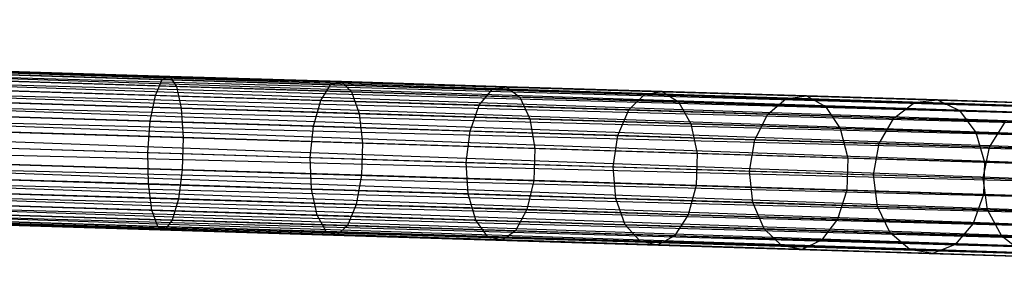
# Model space of a CAD drawing. Extents: x -102 to 102, y -101 to 102.
# Tile 369 of 481: x 65.14 to 77.88, y -3.47 to -0.33. Entities that reach past the tile are written whole.
import ezdxf

# ---------------------------------------------------------------- set-up
doc = ezdxf.new("R2010")
doc.units = 0
doc.header["$LTSCALE"] = 25.4
doc.layers.get('0').update_dxf_attribs({"linetype": 'CONTINUOUS'})

# ---------------------------------------------------------------- blocks, each defined once
blk = doc.blocks.new('NL2500011659_STL')
at = {"color": 0}
for p, q in [((80.656, -1.48, -7.395), (43.292, -0.372, -7.191)), ((43.292, -0.372, -7.191), (80.652, -1.609, -7)), ((43.292, -0.372, -7.191), (80.652, -1.609, -7)), ((80.656, -1.48, -7.395), (43.292, -0.372, -7.191)), ((43.292, -0.372, -7.809), (80.655, -1.524, -7.809)), ((43.292, -0.372, -7.809), (80.655, -1.524, -7.809)), ((43.293, -0.329, -7.395), (80.656, -1.48, -7.395)), ((43.293, -0.329, -7.605), (80.656, -1.48, -7.395)), ((80.655, -1.524, -7.809), (43.293, -0.329, -7.605)), ((43.293, -0.329, -7.605), (80.656, -1.48, -7.395)), ((43.293, -0.329, -7.395), (80.656, -1.48, -7.395)), ((80.655, -1.524, -7.809), (43.293, -0.329, -7.605)), ((43.289, -0.457, -7), (80.652, -1.609, -7)), ((43.289, -0.457, -7), (80.652, -1.609, -7)), ((80.648, -1.731, -8.169), (43.289, -0.457, -8)), ((43.289, -0.457, -8), (80.655, -1.524, -7.809)), ((43.289, -0.457, -8), (80.655, -1.524, -7.809)), ((80.648, -1.731, -8.169), (43.289, -0.457, -8)), ((80.652, -1.609, -7), (43.285, -0.58, -6.831)), ((43.285, -0.58, -6.831), (80.644, -1.887, -6.691)), ((43.285, -0.58, -6.831), (80.644, -1.887, -6.691)), ((80.652, -1.609, -7), (43.285, -0.58, -6.831)), ((43.285, -0.58, -8.169), (80.648, -1.731, -8.169)), ((43.285, -0.58, -8.169), (80.648, -1.731, -8.169)), ((43.28, -0.736, -6.691), (80.644, -1.887, -6.691)), ((43.28, -0.736, -6.691), (80.644, -1.887, -6.691)), ((80.638, -2.068, -8.414), (43.28, -0.736, -8.309)), ((43.28, -0.736, -8.309), (80.648, -1.731, -8.169)), ((43.28, -0.736, -8.309), (80.648, -1.731, -8.169)), ((80.638, -2.068, -8.414), (43.28, -0.736, -8.309)), ((80.644, -1.887, -6.691), (43.275, -0.917, -6.586)), ((43.275, -0.917, -6.586), (80.632, -2.266, -6.522)), ((43.275, -0.917, -6.586), (80.632, -2.266, -6.522)), ((80.644, -1.887, -6.691), (43.275, -0.917, -6.586)), ((43.275, -0.917, -8.414), (80.638, -2.068, -8.414)), ((43.275, -0.917, -8.414), (80.638, -2.068, -8.414)), ((67.083, -1.062, -307.071), (64.799, -0.992, -307.471)), ((67.083, -1.062, -307.071), (64.799, -0.992, -307.471)), ((43.269, -1.115, -6.522), (80.632, -2.266, -6.522)), ((43.269, -1.115, -6.522), (80.632, -2.266, -6.522)), ((43.269, -1.115, -8.478), (80.626, -2.474, -8.5)), ((43.269, -1.115, -8.478), (80.626, -2.474, -8.5)), ((43.269, -1.115, -8.478), (80.638, -2.068, -8.414)), ((43.269, -1.115, -8.478), (80.638, -2.068, -8.414)), ((66.987, -1.103, -306.668), (64.75, -1.034, -307.06)), ((66.987, -1.103, -306.668), (64.75, -1.034, -307.06)), ((67.17, -1.193, -307.456), (64.84, -1.121, -307.863)), ((67.17, -1.193, -307.456), (64.84, -1.121, -307.863)), ((66.898, -1.308, -306.318), (66.987, -1.103, -306.668)), ((66.898, -1.308, -306.318), (66.987, -1.103, -306.668)), ((66.987, -1.103, -306.668), (67.083, -1.062, -307.071)), ((66.987, -1.103, -306.668), (67.083, -1.062, -307.071)), ((69.164, -1.17, -306.021), (66.987, -1.103, -306.668)), ((69.164, -1.17, -306.021), (66.987, -1.103, -306.668)), ((67.083, -1.062, -307.071), (67.17, -1.193, -307.456)), ((69.306, -1.13, -306.41), (67.083, -1.062, -307.071)), ((69.306, -1.13, -306.41), (67.083, -1.062, -307.071)), ((67.083, -1.062, -307.071), (67.17, -1.193, -307.456)), ((69.164, -1.17, -306.021), (69.306, -1.13, -306.41)), ((69.164, -1.17, -306.021), (69.306, -1.13, -306.41)), ((69.306, -1.13, -306.41), (69.436, -1.263, -306.782)), ((71.438, -1.196, -305.498), (69.306, -1.13, -306.41)), ((71.438, -1.196, -305.498), (69.306, -1.13, -306.41)), ((69.306, -1.13, -306.41), (69.436, -1.263, -306.782)), ((66.898, -1.308, -306.318), (64.702, -1.24, -306.702)), ((66.898, -1.308, -306.318), (64.702, -1.24, -306.702)), ((67.17, -1.193, -307.456), (67.232, -1.474, -307.757)), ((69.436, -1.263, -306.782), (67.17, -1.193, -307.456)), ((69.436, -1.263, -306.782), (67.17, -1.193, -307.456)), ((67.17, -1.193, -307.456), (67.232, -1.474, -307.757)), ((69.036, -1.374, -305.683), (69.164, -1.17, -306.021)), ((69.036, -1.374, -305.683), (69.164, -1.17, -306.021)), ((71.253, -1.234, -305.128), (69.164, -1.17, -306.021)), ((71.253, -1.234, -305.128), (69.164, -1.17, -306.021)), ((69.436, -1.263, -306.782), (69.533, -1.544, -307.073)), ((71.61, -1.33, -305.852), (69.436, -1.263, -306.782)), ((71.61, -1.33, -305.852), (69.436, -1.263, -306.782)), ((69.436, -1.263, -306.782), (69.533, -1.544, -307.073)), ((71.086, -1.437, -304.806), (71.253, -1.234, -305.128)), ((71.086, -1.437, -304.806), (71.253, -1.234, -305.128)), ((71.253, -1.234, -305.128), (71.438, -1.196, -305.498)), ((71.253, -1.234, -305.128), (71.438, -1.196, -305.498)), ((73.224, -1.295, -304), (71.253, -1.234, -305.128)), ((73.224, -1.295, -304), (71.253, -1.234, -305.128)), ((71.438, -1.196, -305.498), (71.61, -1.33, -305.852)), ((73.451, -1.258, -304.346), (71.438, -1.196, -305.498)), ((73.451, -1.258, -304.346), (71.438, -1.196, -305.498)), ((71.438, -1.196, -305.498), (71.61, -1.33, -305.852)), ((73.224, -1.295, -304), (73.451, -1.258, -304.346)), ((73.224, -1.295, -304), (73.451, -1.258, -304.346)), ((73.451, -1.258, -304.346), (73.663, -1.393, -304.678)), ((75.318, -1.316, -302.97), (73.451, -1.258, -304.346)), ((75.318, -1.316, -302.97), (73.451, -1.258, -304.346)), ((73.451, -1.258, -304.346), (73.663, -1.393, -304.678)), ((43.262, -1.323, -6.5), (80.626, -2.474, -6.5)), ((43.262, -1.323, -6.5), (80.626, -2.474, -6.5)), ((43.262, -1.323, -8.5), (80.626, -2.474, -8.5)), ((43.262, -1.323, -8.5), (80.626, -2.474, -8.5)), ((66.832, -1.642, -306.08), (66.898, -1.308, -306.318)), ((66.832, -1.642, -306.08), (66.898, -1.308, -306.318)), ((69.036, -1.374, -305.683), (66.898, -1.308, -306.318)), ((69.036, -1.374, -305.683), (66.898, -1.308, -306.318)), ((68.942, -1.707, -305.453), (69.036, -1.374, -305.683)), ((68.942, -1.707, -305.453), (69.036, -1.374, -305.683)), ((71.086, -1.437, -304.806), (69.036, -1.374, -305.683)), ((71.086, -1.437, -304.806), (69.036, -1.374, -305.683)), ((71.61, -1.33, -305.852), (71.739, -1.612, -306.129)), ((73.663, -1.393, -304.678), (71.61, -1.33, -305.852)), ((73.663, -1.393, -304.678), (71.61, -1.33, -305.852)), ((71.61, -1.33, -305.852), (71.739, -1.612, -306.129)), ((73.021, -1.496, -303.698), (73.224, -1.295, -304)), ((73.021, -1.496, -303.698), (73.224, -1.295, -304)), ((75.052, -1.351, -302.652), (73.224, -1.295, -304)), ((75.052, -1.351, -302.652), (73.224, -1.295, -304)), ((73.663, -1.393, -304.678), (73.823, -1.677, -304.937)), ((75.566, -1.452, -303.274), (73.663, -1.393, -304.678)), ((75.566, -1.452, -303.274), (73.663, -1.393, -304.678)), ((73.663, -1.393, -304.678), (73.823, -1.677, -304.937)), ((74.816, -1.552, -302.375), (75.052, -1.351, -302.652)), ((74.816, -1.552, -302.375), (75.052, -1.351, -302.652)), ((75.052, -1.351, -302.652), (75.318, -1.316, -302.97)), ((75.052, -1.351, -302.652), (75.318, -1.316, -302.97)), ((76.714, -1.402, -301.102), (75.052, -1.351, -302.652)), ((76.714, -1.402, -301.102), (75.052, -1.351, -302.652)), ((75.318, -1.316, -302.97), (75.566, -1.452, -303.274)), ((77.014, -1.368, -301.388), (75.318, -1.316, -302.97)), ((77.014, -1.368, -301.388), (75.318, -1.316, -302.97)), ((75.318, -1.316, -302.97), (75.566, -1.452, -303.274)), ((76.714, -1.402, -301.102), (77.014, -1.368, -301.388)), ((76.714, -1.402, -301.102), (77.014, -1.368, -301.388)), ((77.014, -1.368, -301.388), (77.296, -1.505, -301.661)), ((78.516, -1.414, -299.621), (77.014, -1.368, -301.388)), ((78.516, -1.414, -299.621), (77.014, -1.368, -301.388)), ((77.014, -1.368, -301.388), (77.296, -1.505, -301.661)), ((67.232, -1.474, -307.757), (64.867, -1.401, -308.17)), ((67.232, -1.474, -307.757), (64.867, -1.401, -308.17)), ((67.232, -1.474, -307.757), (67.259, -1.854, -307.921)), ((69.533, -1.544, -307.073), (67.232, -1.474, -307.757)), ((69.533, -1.544, -307.073), (67.232, -1.474, -307.757)), ((67.232, -1.474, -307.757), (67.259, -1.854, -307.921)), ((70.967, -1.77, -304.587), (71.086, -1.437, -304.806)), ((70.967, -1.77, -304.587), (71.086, -1.437, -304.806)), ((73.021, -1.496, -303.698), (71.086, -1.437, -304.806)), ((73.021, -1.496, -303.698), (71.086, -1.437, -304.806)), ((72.878, -1.829, -303.493), (73.021, -1.496, -303.698)), ((72.878, -1.829, -303.493), (73.021, -1.496, -303.698)), ((74.816, -1.552, -302.375), (73.021, -1.496, -303.698)), ((74.816, -1.552, -302.375), (73.021, -1.496, -303.698)), ((75.566, -1.452, -303.274), (75.755, -1.736, -303.512)), ((77.296, -1.505, -301.661), (75.566, -1.452, -303.274)), ((77.296, -1.505, -301.661), (75.566, -1.452, -303.274)), ((75.566, -1.452, -303.274), (75.755, -1.736, -303.512)), ((76.447, -1.602, -300.853), (76.714, -1.402, -301.102)), ((76.447, -1.602, -300.853), (76.714, -1.402, -301.102)), ((78.185, -1.448, -299.371), (76.714, -1.402, -301.102)), ((78.185, -1.448, -299.371), (76.714, -1.402, -301.102)), ((77.296, -1.505, -301.661), (77.51, -1.79, -301.875)), ((78.828, -1.552, -299.859), (77.296, -1.505, -301.661)), ((78.828, -1.552, -299.859), (77.296, -1.505, -301.661)), ((77.296, -1.505, -301.661), (77.51, -1.79, -301.875)), ((80.613, -2.881, -8.414), (43.256, -1.531, -8.478)), ((43.256, -1.531, -8.478), (80.626, -2.474, -8.5)), ((80.613, -2.881, -8.414), (43.256, -1.531, -8.478)), ((43.256, -1.531, -6.522), (80.619, -2.682, -6.522)), ((43.256, -1.531, -6.522), (80.619, -2.682, -6.522)), ((43.256, -1.531, -8.478), (80.626, -2.474, -8.5)), ((66.832, -1.642, -306.08), (64.664, -1.576, -306.459)), ((66.832, -1.642, -306.08), (64.664, -1.576, -306.459)), ((66.8, -2.048, -305.996), (66.832, -1.642, -306.08)), ((66.8, -2.048, -305.996), (66.832, -1.642, -306.08)), ((68.942, -1.707, -305.453), (66.832, -1.642, -306.08)), ((68.942, -1.707, -305.453), (66.832, -1.642, -306.08)), ((69.533, -1.544, -307.073), (69.578, -1.926, -307.232)), ((71.739, -1.612, -306.129), (69.533, -1.544, -307.073)), ((71.739, -1.612, -306.129), (69.533, -1.544, -307.073)), ((69.533, -1.544, -307.073), (69.578, -1.926, -307.232)), ((71.739, -1.612, -306.129), (71.803, -1.994, -306.28)), ((73.823, -1.677, -304.937), (71.739, -1.612, -306.129)), ((73.823, -1.677, -304.937), (71.739, -1.612, -306.129)), ((71.739, -1.612, -306.129), (71.803, -1.994, -306.28)), ((74.65, -1.883, -302.187), (74.816, -1.552, -302.375)), ((74.65, -1.883, -302.187), (74.816, -1.552, -302.375)), ((76.447, -1.602, -300.853), (74.816, -1.552, -302.375)), ((76.447, -1.602, -300.853), (74.816, -1.552, -302.375)), ((76.26, -1.933, -300.685), (76.447, -1.602, -300.853)), ((76.26, -1.933, -300.685), (76.447, -1.602, -300.853)), ((77.891, -1.647, -299.154), (76.447, -1.602, -300.853)), ((77.891, -1.647, -299.154), (76.447, -1.602, -300.853)), ((77.686, -1.977, -299.007), (77.891, -1.647, -299.154)), ((77.686, -1.977, -299.007), (77.891, -1.647, -299.154)), ((43.25, -1.73, -8.414), (80.613, -2.881, -8.414)), ((43.25, -1.73, -8.414), (80.613, -2.881, -8.414)), ((80.619, -2.682, -6.522), (43.25, -1.73, -6.586)), ((43.25, -1.73, -6.586), (80.607, -3.062, -6.691)), ((43.25, -1.73, -6.586), (80.607, -3.062, -6.691)), ((80.619, -2.682, -6.522), (43.25, -1.73, -6.586)), ((67.259, -1.854, -307.921), (64.875, -1.781, -308.338)), ((67.259, -1.854, -307.921), (64.875, -1.781, -308.338)), ((68.901, -2.113, -305.372), (68.942, -1.707, -305.453)), ((68.901, -2.113, -305.372), (68.942, -1.707, -305.453)), ((70.967, -1.77, -304.587), (68.942, -1.707, -305.453)), ((70.967, -1.77, -304.587), (68.942, -1.707, -305.453)), ((70.916, -2.175, -304.509), (70.967, -1.77, -304.587)), ((70.916, -2.175, -304.509), (70.967, -1.77, -304.587)), ((72.878, -1.829, -303.493), (70.967, -1.77, -304.587)), ((72.878, -1.829, -303.493), (70.967, -1.77, -304.587)), ((73.823, -1.677, -304.937), (73.903, -2.059, -305.078)), ((75.755, -1.736, -303.512), (73.823, -1.677, -304.937)), ((75.755, -1.736, -303.512), (73.823, -1.677, -304.937)), ((73.823, -1.677, -304.937), (73.903, -2.059, -305.078)), ((75.755, -1.736, -303.512), (75.851, -2.119, -303.642)), ((77.51, -1.79, -301.875), (75.755, -1.736, -303.512)), ((77.51, -1.79, -301.875), (75.755, -1.736, -303.512)), ((75.755, -1.736, -303.512), (75.851, -2.119, -303.642)), ((67.259, -1.854, -307.921), (67.246, -2.27, -307.921)), ((67.259, -1.854, -307.921), (67.246, -2.27, -307.921)), ((69.578, -1.926, -307.232), (67.259, -1.854, -307.921)), ((69.578, -1.926, -307.232), (67.259, -1.854, -307.921)), ((72.818, -2.234, -303.421), (72.878, -1.829, -303.493)), ((72.818, -2.234, -303.421), (72.878, -1.829, -303.493)), ((74.65, -1.883, -302.187), (72.878, -1.829, -303.493)), ((74.65, -1.883, -302.187), (72.878, -1.829, -303.493)), ((74.582, -2.288, -302.12), (74.65, -1.883, -302.187)), ((74.582, -2.288, -302.12), (74.65, -1.883, -302.187)), ((76.26, -1.933, -300.685), (74.65, -1.883, -302.187)), ((76.26, -1.933, -300.685), (74.65, -1.883, -302.187)), ((77.51, -1.79, -301.875), (77.621, -2.174, -301.991)), ((79.065, -1.838, -300.045), (77.51, -1.79, -301.875)), ((79.065, -1.838, -300.045), (77.51, -1.79, -301.875)), ((77.51, -1.79, -301.875), (77.621, -2.174, -301.991)), ((80.603, -3.217, -8.169), (43.244, -1.911, -8.309)), ((43.244, -1.911, -8.309), (80.613, -2.881, -8.414)), ((43.244, -1.911, -8.309), (80.613, -2.881, -8.414)), ((80.603, -3.217, -8.169), (43.244, -1.911, -8.309)), ((43.244, -1.911, -6.691), (80.607, -3.062, -6.691)), ((43.244, -1.911, -6.691), (80.607, -3.062, -6.691)), ((64.641, -1.982, -306.374), (66.8, -2.048, -305.996)), ((64.641, -1.982, -306.374), (66.8, -2.048, -305.996)), ((69.578, -1.926, -307.232), (69.565, -2.341, -307.232)), ((69.578, -1.926, -307.232), (69.565, -2.341, -307.232)), ((71.803, -1.994, -306.28), (69.578, -1.926, -307.232)), ((71.803, -1.994, -306.28), (69.578, -1.926, -307.232)), ((71.803, -1.994, -306.28), (71.79, -2.41, -306.28)), ((71.803, -1.994, -306.28), (71.79, -2.41, -306.28)), ((73.903, -2.059, -305.078), (71.803, -1.994, -306.28)), ((73.903, -2.059, -305.078), (71.803, -1.994, -306.28)), ((76.185, -2.337, -300.625), (76.26, -1.933, -300.685)), ((76.185, -2.337, -300.625), (76.26, -1.933, -300.685)), ((77.686, -1.977, -299.007), (76.26, -1.933, -300.685)), ((77.686, -1.977, -299.007), (76.26, -1.933, -300.685)), ((77.605, -2.381, -298.955), (77.686, -1.977, -299.007)), ((77.605, -2.381, -298.955), (77.686, -1.977, -299.007)), ((78.91, -2.014, -297.176), (77.686, -1.977, -299.007)), ((78.91, -2.014, -297.176), (77.686, -1.977, -299.007)), ((43.239, -2.066, -8.169), (80.603, -3.217, -8.169)), ((43.239, -2.066, -8.169), (80.603, -3.217, -8.169)), ((80.607, -3.062, -6.691), (43.239, -2.066, -6.831)), ((43.239, -2.066, -6.831), (80.599, -3.34, -7)), ((43.239, -2.066, -6.831), (80.599, -3.34, -7)), ((80.607, -3.062, -6.691), (43.239, -2.066, -6.831)), ((66.807, -2.455, -306.08), (66.8, -2.048, -305.996)), ((66.8, -2.048, -305.996), (68.901, -2.113, -305.372)), ((66.8, -2.048, -305.996), (68.901, -2.113, -305.372)), ((66.807, -2.455, -306.08), (66.8, -2.048, -305.996)), ((68.917, -2.52, -305.453), (68.901, -2.113, -305.372)), ((68.901, -2.113, -305.372), (70.916, -2.175, -304.509)), ((68.901, -2.113, -305.372), (70.916, -2.175, -304.509)), ((68.917, -2.52, -305.453), (68.901, -2.113, -305.372)), ((73.903, -2.059, -305.078), (73.891, -2.475, -305.078)), ((73.903, -2.059, -305.078), (73.891, -2.475, -305.078)), ((75.851, -2.119, -303.642), (73.903, -2.059, -305.078)), ((75.851, -2.119, -303.642), (73.903, -2.059, -305.078)), ((75.851, -2.119, -303.642), (75.838, -2.535, -303.642)), ((75.851, -2.119, -303.642), (75.838, -2.535, -303.642)), ((77.621, -2.174, -301.991), (75.851, -2.119, -303.642)), ((77.621, -2.174, -301.991), (75.851, -2.119, -303.642)), ((43.233, -2.274, -7.809), (80.596, -3.425, -7.809)), ((43.233, -2.274, -7.809), (80.596, -3.425, -7.809)), ((80.599, -3.34, -7), (43.233, -2.274, -7.191)), ((43.233, -2.274, -7.191), (80.595, -3.468, -7.395)), ((43.233, -2.274, -7.191), (80.595, -3.468, -7.395)), ((80.599, -3.34, -7), (43.233, -2.274, -7.191)), ((80.596, -3.425, -7.809), (43.236, -2.189, -8)), ((43.236, -2.189, -8), (80.603, -3.217, -8.169)), ((43.236, -2.189, -8), (80.603, -3.217, -8.169)), ((80.596, -3.425, -7.809), (43.236, -2.189, -8)), ((43.236, -2.189, -7), (80.599, -3.34, -7)), ((43.236, -2.189, -7), (80.599, -3.34, -7)), ((67.246, -2.27, -307.921), (64.862, -2.197, -308.338)), ((67.246, -2.27, -307.921), (64.862, -2.197, -308.338)), ((67.246, -2.27, -307.921), (67.195, -2.649, -307.757)), ((67.246, -2.27, -307.921), (67.195, -2.649, -307.757)), ((69.565, -2.341, -307.232), (67.246, -2.27, -307.921)), ((69.565, -2.341, -307.232), (67.246, -2.27, -307.921)), ((70.942, -2.583, -304.587), (70.916, -2.175, -304.509)), ((70.916, -2.175, -304.509), (72.818, -2.234, -303.421)), ((70.916, -2.175, -304.509), (72.818, -2.234, -303.421)), ((70.942, -2.583, -304.587), (70.916, -2.175, -304.509)), ((72.852, -2.642, -303.493), (72.818, -2.234, -303.421)), ((72.818, -2.234, -303.421), (74.582, -2.288, -302.12)), ((72.818, -2.234, -303.421), (74.582, -2.288, -302.12)), ((72.852, -2.642, -303.493), (72.818, -2.234, -303.421)), ((74.625, -2.696, -302.187), (74.582, -2.288, -302.12)), ((74.582, -2.288, -302.12), (76.185, -2.337, -300.625)), ((74.582, -2.288, -302.12), (76.185, -2.337, -300.625)), ((74.625, -2.696, -302.187), (74.582, -2.288, -302.12)), ((77.621, -2.174, -301.991), (77.608, -2.589, -301.991)), ((77.621, -2.174, -301.991), (77.608, -2.589, -301.991)), ((79.189, -2.222, -300.147), (77.621, -2.174, -301.991)), ((79.189, -2.222, -300.147), (77.621, -2.174, -301.991)), ((80.595, -3.468, -7.395), (43.232, -2.317, -7.605)), ((43.232, -2.317, -7.395), (80.595, -3.468, -7.395)), ((80.595, -3.468, -7.395), (43.232, -2.317, -7.605)), ((43.232, -2.317, -7.605), (80.596, -3.425, -7.809)), ((43.232, -2.317, -7.605), (80.596, -3.425, -7.809)), ((43.232, -2.317, -7.395), (80.595, -3.468, -7.395)), ((66.807, -2.455, -306.08), (64.638, -2.389, -306.459)), ((66.807, -2.455, -306.08), (64.638, -2.389, -306.459)), ((69.565, -2.341, -307.232), (69.496, -2.719, -307.073)), ((69.565, -2.341, -307.232), (69.496, -2.719, -307.073)), ((71.79, -2.41, -306.28), (69.565, -2.341, -307.232)), ((71.79, -2.41, -306.28), (69.565, -2.341, -307.232)), ((71.79, -2.41, -306.28), (71.703, -2.787, -306.129)), ((71.79, -2.41, -306.28), (71.703, -2.787, -306.129)), ((73.891, -2.475, -305.078), (71.79, -2.41, -306.28)), ((73.891, -2.475, -305.078), (71.79, -2.41, -306.28)), ((76.235, -2.746, -300.685), (76.185, -2.337, -300.625)), ((76.185, -2.337, -300.625), (77.605, -2.381, -298.955)), ((76.185, -2.337, -300.625), (77.605, -2.381, -298.955)), ((76.235, -2.746, -300.685), (76.185, -2.337, -300.625)), ((77.661, -2.79, -299.007), (77.605, -2.381, -298.955)), ((77.605, -2.381, -298.955), (78.823, -2.419, -297.132)), ((77.605, -2.381, -298.955), (78.823, -2.419, -297.132)), ((77.661, -2.79, -299.007), (77.605, -2.381, -298.955)), ((66.853, -2.793, -306.318), (66.807, -2.455, -306.08)), ((68.917, -2.52, -305.453), (66.807, -2.455, -306.08)), ((66.853, -2.793, -306.318), (66.807, -2.455, -306.08)), ((68.917, -2.52, -305.453), (66.807, -2.455, -306.08)), ((68.99, -2.859, -305.683), (68.917, -2.52, -305.453)), ((70.942, -2.583, -304.587), (68.917, -2.52, -305.453)), ((68.99, -2.859, -305.683), (68.917, -2.52, -305.453)), ((70.942, -2.583, -304.587), (68.917, -2.52, -305.453)), ((73.891, -2.475, -305.078), (73.787, -2.852, -304.937)), ((73.891, -2.475, -305.078), (73.787, -2.852, -304.937)), ((75.838, -2.535, -303.642), (73.891, -2.475, -305.078)), ((75.838, -2.535, -303.642), (73.891, -2.475, -305.078)), ((75.838, -2.535, -303.642), (75.719, -2.911, -303.512)), ((75.838, -2.535, -303.642), (75.719, -2.911, -303.512)), ((77.608, -2.589, -301.991), (75.838, -2.535, -303.642)), ((77.608, -2.589, -301.991), (75.838, -2.535, -303.642)), ((67.195, -2.649, -307.757), (64.831, -2.576, -308.17)), ((67.195, -2.649, -307.757), (64.831, -2.576, -308.17)), ((67.195, -2.649, -307.757), (67.116, -2.924, -307.456)), ((67.195, -2.649, -307.757), (67.116, -2.924, -307.456)), ((69.496, -2.719, -307.073), (67.195, -2.649, -307.757)), ((69.496, -2.719, -307.073), (67.195, -2.649, -307.757)), ((71.04, -2.922, -304.806), (70.942, -2.583, -304.587)), ((72.852, -2.642, -303.493), (70.942, -2.583, -304.587)), ((71.04, -2.922, -304.806), (70.942, -2.583, -304.587)), ((72.852, -2.642, -303.493), (70.942, -2.583, -304.587)), ((72.975, -2.982, -303.698), (72.852, -2.642, -303.493)), ((74.625, -2.696, -302.187), (72.852, -2.642, -303.493)), ((72.975, -2.982, -303.698), (72.852, -2.642, -303.493)), ((74.625, -2.696, -302.187), (72.852, -2.642, -303.493)), ((77.608, -2.589, -301.991), (77.474, -2.965, -301.875)), ((77.608, -2.589, -301.991), (77.474, -2.965, -301.875)), ((79.176, -2.638, -300.147), (77.608, -2.589, -301.991)), ((79.176, -2.638, -300.147), (77.608, -2.589, -301.991)), ((66.853, -2.793, -306.318), (64.656, -2.726, -306.702)), ((66.853, -2.793, -306.318), (64.656, -2.726, -306.702)), ((66.929, -3.004, -306.668), (66.853, -2.793, -306.318)), ((68.99, -2.859, -305.683), (66.853, -2.793, -306.318)), ((66.929, -3.004, -306.668), (66.853, -2.793, -306.318)), ((68.99, -2.859, -305.683), (66.853, -2.793, -306.318)), ((69.496, -2.719, -307.073), (69.383, -2.994, -306.782)), ((69.496, -2.719, -307.073), (69.383, -2.994, -306.782)), ((71.703, -2.787, -306.129), (69.496, -2.719, -307.073)), ((71.703, -2.787, -306.129), (69.496, -2.719, -307.073)), ((71.703, -2.787, -306.129), (71.557, -3.061, -305.852)), ((71.703, -2.787, -306.129), (71.557, -3.061, -305.852)), ((73.787, -2.852, -304.937), (71.703, -2.787, -306.129)), ((73.787, -2.852, -304.937), (71.703, -2.787, -306.129)), ((74.77, -3.037, -302.375), (74.625, -2.696, -302.187)), ((76.235, -2.746, -300.685), (74.625, -2.696, -302.187)), ((74.77, -3.037, -302.375), (74.625, -2.696, -302.187)), ((76.235, -2.746, -300.685), (74.625, -2.696, -302.187)), ((76.401, -3.088, -300.853), (76.235, -2.746, -300.685)), ((77.661, -2.79, -299.007), (76.235, -2.746, -300.685)), ((76.401, -3.088, -300.853), (76.235, -2.746, -300.685)), ((77.661, -2.79, -299.007), (76.235, -2.746, -300.685)), ((77.846, -3.132, -299.154), (77.661, -2.79, -299.007)), ((78.885, -2.828, -297.176), (77.661, -2.79, -299.007)), ((77.846, -3.132, -299.154), (77.661, -2.79, -299.007)), ((78.885, -2.828, -297.176), (77.661, -2.79, -299.007)), ((67.116, -2.924, -307.456), (64.787, -2.853, -307.863)), ((67.116, -2.924, -307.456), (64.787, -2.853, -307.863)), ((67.116, -2.924, -307.456), (67.022, -3.05, -307.071)), ((67.116, -2.924, -307.456), (67.022, -3.05, -307.071)), ((69.383, -2.994, -306.782), (67.116, -2.924, -307.456)), ((69.383, -2.994, -306.782), (67.116, -2.924, -307.456)), ((69.106, -3.071, -306.021), (68.99, -2.859, -305.683)), ((71.04, -2.922, -304.806), (68.99, -2.859, -305.683)), ((69.106, -3.071, -306.021), (68.99, -2.859, -305.683)), ((71.04, -2.922, -304.806), (68.99, -2.859, -305.683)), ((71.194, -3.135, -305.128), (71.04, -2.922, -304.806)), ((72.975, -2.982, -303.698), (71.04, -2.922, -304.806)), ((71.194, -3.135, -305.128), (71.04, -2.922, -304.806)), ((72.975, -2.982, -303.698), (71.04, -2.922, -304.806)), ((73.787, -2.852, -304.937), (73.609, -3.125, -304.678)), ((73.787, -2.852, -304.937), (73.609, -3.125, -304.678)), ((75.719, -2.911, -303.512), (73.787, -2.852, -304.937)), ((75.719, -2.911, -303.512), (73.787, -2.852, -304.937)), ((75.719, -2.911, -303.512), (75.513, -3.183, -303.274)), ((75.719, -2.911, -303.512), (75.513, -3.183, -303.274)), ((77.474, -2.965, -301.875), (75.719, -2.911, -303.512)), ((77.474, -2.965, -301.875), (75.719, -2.911, -303.512)), ((66.929, -3.004, -306.668), (64.691, -2.935, -307.06)), ((66.929, -3.004, -306.668), (64.691, -2.935, -307.06)), ((67.022, -3.05, -307.071), (64.738, -2.98, -307.471)), ((67.022, -3.05, -307.071), (64.738, -2.98, -307.471)), ((67.022, -3.05, -307.071), (66.929, -3.004, -306.668)), ((69.106, -3.071, -306.021), (66.929, -3.004, -306.668)), ((67.022, -3.05, -307.071), (66.929, -3.004, -306.668)), ((69.106, -3.071, -306.021), (66.929, -3.004, -306.668)), ((69.245, -3.119, -306.41), (67.022, -3.05, -307.071)), ((69.245, -3.119, -306.41), (67.022, -3.05, -307.071)), ((69.383, -2.994, -306.782), (69.245, -3.119, -306.41)), ((69.383, -2.994, -306.782), (69.245, -3.119, -306.41)), ((71.557, -3.061, -305.852), (69.383, -2.994, -306.782)), ((71.557, -3.061, -305.852), (69.383, -2.994, -306.782)), ((73.165, -3.196, -304), (72.975, -2.982, -303.698)), ((74.77, -3.037, -302.375), (72.975, -2.982, -303.698)), ((73.165, -3.196, -304), (72.975, -2.982, -303.698)), ((74.77, -3.037, -302.375), (72.975, -2.982, -303.698)), ((74.994, -3.252, -302.652), (74.77, -3.037, -302.375)), ((76.401, -3.088, -300.853), (74.77, -3.037, -302.375)), ((74.994, -3.252, -302.652), (74.77, -3.037, -302.375)), ((76.401, -3.088, -300.853), (74.77, -3.037, -302.375)), ((77.474, -2.965, -301.875), (77.242, -3.236, -301.661)), ((77.474, -2.965, -301.875), (77.242, -3.236, -301.661)), ((79.029, -3.013, -300.045), (77.474, -2.965, -301.875)), ((79.029, -3.013, -300.045), (77.474, -2.965, -301.875)), ((69.245, -3.119, -306.41), (69.106, -3.071, -306.021)), ((71.194, -3.135, -305.128), (69.106, -3.071, -306.021)), ((69.245, -3.119, -306.41), (69.106, -3.071, -306.021)), ((71.194, -3.135, -305.128), (69.106, -3.071, -306.021)), ((71.377, -3.184, -305.498), (69.245, -3.119, -306.41)), ((71.377, -3.184, -305.498), (69.245, -3.119, -306.41)), ((71.377, -3.184, -305.498), (71.194, -3.135, -305.128)), ((73.165, -3.196, -304), (71.194, -3.135, -305.128)), ((71.377, -3.184, -305.498), (71.194, -3.135, -305.128)), ((73.165, -3.196, -304), (71.194, -3.135, -305.128)), ((71.557, -3.061, -305.852), (71.377, -3.184, -305.498)), ((71.557, -3.061, -305.852), (71.377, -3.184, -305.498)), ((73.609, -3.125, -304.678), (71.557, -3.061, -305.852)), ((73.609, -3.125, -304.678), (71.557, -3.061, -305.852)), ((73.609, -3.125, -304.678), (73.39, -3.246, -304.346)), ((73.609, -3.125, -304.678), (73.39, -3.246, -304.346)), ((75.513, -3.183, -303.274), (73.609, -3.125, -304.678)), ((75.513, -3.183, -303.274), (73.609, -3.125, -304.678)), ((75.513, -3.183, -303.274), (75.257, -3.304, -302.97)), ((75.513, -3.183, -303.274), (75.257, -3.304, -302.97)), ((77.242, -3.236, -301.661), (75.513, -3.183, -303.274)), ((77.242, -3.236, -301.661), (75.513, -3.183, -303.274)), ((76.655, -3.303, -301.102), (76.401, -3.088, -300.853)), ((77.846, -3.132, -299.154), (76.401, -3.088, -300.853)), ((76.655, -3.303, -301.102), (76.401, -3.088, -300.853)), ((77.846, -3.132, -299.154), (76.401, -3.088, -300.853)), ((78.126, -3.349, -299.371), (77.846, -3.132, -299.154)), ((79.085, -3.17, -297.3), (77.846, -3.132, -299.154)), ((78.126, -3.349, -299.371), (77.846, -3.132, -299.154)), ((79.085, -3.17, -297.3), (77.846, -3.132, -299.154)), ((73.39, -3.246, -304.346), (71.377, -3.184, -305.498)), ((73.39, -3.246, -304.346), (71.377, -3.184, -305.498)), ((73.39, -3.246, -304.346), (73.165, -3.196, -304)), ((74.994, -3.252, -302.652), (73.165, -3.196, -304)), ((73.39, -3.246, -304.346), (73.165, -3.196, -304)), ((74.994, -3.252, -302.652), (73.165, -3.196, -304)), ((75.257, -3.304, -302.97), (73.39, -3.246, -304.346)), ((75.257, -3.304, -302.97), (73.39, -3.246, -304.346)), ((75.257, -3.304, -302.97), (74.994, -3.252, -302.652)), ((76.655, -3.303, -301.102), (74.994, -3.252, -302.652)), ((75.257, -3.304, -302.97), (74.994, -3.252, -302.652)), ((76.655, -3.303, -301.102), (74.994, -3.252, -302.652)), ((76.952, -3.356, -301.388), (75.257, -3.304, -302.97)), ((76.952, -3.356, -301.388), (75.257, -3.304, -302.97)), ((76.952, -3.356, -301.388), (76.655, -3.303, -301.102)), ((78.126, -3.349, -299.371), (76.655, -3.303, -301.102)), ((76.952, -3.356, -301.388), (76.655, -3.303, -301.102)), ((78.126, -3.349, -299.371), (76.655, -3.303, -301.102)), ((77.242, -3.236, -301.661), (76.952, -3.356, -301.388)), ((77.242, -3.236, -301.661), (76.952, -3.356, -301.388)), ((78.774, -3.284, -299.859), (77.242, -3.236, -301.661)), ((78.774, -3.284, -299.859), (77.242, -3.236, -301.661)), ((78.455, -3.402, -299.621), (76.952, -3.356, -301.388)), ((78.455, -3.402, -299.621), (76.952, -3.356, -301.388))]:
    blk.add_line(p, q, dxfattribs=at)

msp = doc.modelspace()

# ---------------------------------------------------------------- block references
at = {"color": 0}
msp.add_blockref('NL2500011659_STL', (0, 0), dxfattribs=at)

doc.saveas('drawing.dxf')
